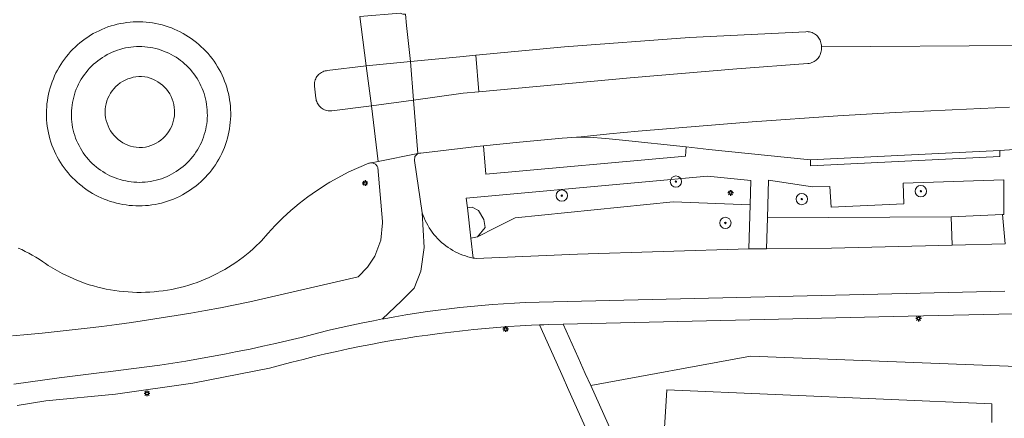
# Model space of a CAD drawing. Header units: metres. Extents: x 152610 to 160096, y 456114 to 462495.
# Tile 507 of 656: x 158073 to 158143, y 460450 to 460478. Entities that reach past the tile are written whole.
import ezdxf

# ---------------------------------------------------------------- set-up
doc = ezdxf.new("R2010")
doc.units = ezdxf.units.M
doc.header["$LTSCALE"] = 0.5
doc.layers.get('0').update_dxf_attribs({"linetype": 'CONTINUOUS'})
for name, color, linetype, lineweight in [('B-PV-GR-BEPLANTING_CULTUUR_BOSPLANTSOEN-GV', 251, 'CONTINUOUS', 18), ('B-PV-GR-BEPLANTING_CULTUUR_VASTE PLANTENVAK-GV', 251, 'CONTINUOUS', 18), ('B-PV-GR-BOOM-S', 251, 'CONTINUOUS', 25), ('B-PV-IE-MEUBILAIR-S', 251, 'CONTINUOUS', 25), ('B-PV-IE-TERREINAFSCHEIDING_KUNSTMATIG_MUUR-G', 251, 'IE-TERREINAFSCHEIDING_KUNSTMATIG-SO', 18), ('B-PV-OG-TERREIN_BEGROEID-GV', 251, 'CONTINUOUS', 18), ('B-PV-VH-GESLOTENVERHARDING_ASFALT-GV', 251, 'CONTINUOUS', 18), ('B-PV-VH-OPENVERHARDING_BETONSTRAATSTEEN-GV', 251, 'CONTINUOUS', 18), ('B-PV-VH-OPENVERHARDING_STRAATBAKSTEEN-GV', 251, 'CONTINUOUS', 18), ('B-PV-VH-OPENVERHARDING_TEGEL-GV', 251, 'CONTINUOUS', 18)]:
    doc.layers.add(name, color=color, linetype=linetype, lineweight=lineweight)
doc.styles.add('NLCS-ISO', font='NLCS-ISO.ttf')
doc.linetypes.add('IE-TERREINAFSCHEIDING_KUNSTMATIG-SO', pattern='A,4,[82,NLCS.SHX,S=0.75,R=90,X=0,Y=0],4,-2', length=10)

# ---------------------------------------------------------------- blocks, each defined once
blk = doc.blocks.new('SIE-MEUBILAIR_PAAL_LICHTMAST-SO')
for points in [[(-0.62, 0), (-1, 0)], [(-0.71, 0.71), (-0.44, 0.44)], [(0, 1), (0, 0.62)], [(0.44, 0.44), (0.71, 0.71)], [(1, 0), (0.62, 0)], [(-0.71, -0.71), (-0.44, -0.44)], [(0, -0.62), (0, -1)], [(0.44, -0.44), (0.71, -0.71)]]:
    blk.add_lwpolyline(points)
blk.add_circle((0, 0), 0.5)
blk = doc.blocks.new('SGR-BOOM_GBKN-SO')
at = {"linetype": 'ByBlock', "lineweight": 18}
h = blk.add_hatch(color=0, dxfattribs=at)
h.dxf.hatch_style = 1
edge = h.paths.add_edge_path()
edge.add_arc((0, 0), 0.25, 0, 360)
at = {"color": 0, "linetype": 'ByBlock', "lineweight": 18}
for radius in [2, 0.25]:
    blk.add_circle((0, 0), radius, dxfattribs=at)
at = {"color": 0, "linetype": 'ByBlock', "lineweight": 18, "style": 'NLCS-ISO'}
blk.add_attdef('SOORT', (2.5, 0), '', height=1.5, dxfattribs=at)

msp = doc.modelspace()

# ---------------------------------------------------------------- linework, layer by layer
at = {"layer": 'B-PV-GR-BEPLANTING_CULTUUR_BOSPLANTSOEN-GV', "flags": 128}
for points in [[(158115.06, 460445.74), (158112.032, 460452.485), (158111.716, 460453.188), (158111.223, 460454.287), (158110.054, 460456.891), (158109.499, 460456.865), (158108.686, 460456.82), (158107.874, 460456.768), (158107.062, 460456.707), (158106.251, 460456.639), (158105.44, 460456.562), (158104.63, 460456.477), (158103.821, 460456.385), (158103.013, 460456.284), (158102.206, 460456.176), (158101.4, 460456.06), (158100.595, 460455.936), (158099.792, 460455.804), (158098.99, 460455.663), (158098.189, 460455.516), (158097.39, 460455.36), (158096.592, 460455.196), (158095.796, 460455.025), (158095.002, 460454.846), (158094.209, 460454.659), (158093.419, 460454.464), (158092.63, 460454.261), (158091.843, 460454.051), (158091.059, 460453.833), (158085.662, 460452.775), (158080.216, 460452.007), (158075.33, 460451.543), (158074.323, 460451.382), (158073.317, 460451.216)], [(158238.511, 460447.744), (158220.356, 460450.989), (158124.905, 460454.688), (158113.655, 460452.624), (158117.54, 460443.98)], [(158118.49, 460444.08), (158118.92, 460450.76), (158119.02, 460452.317), (158141.884, 460451.32), (158141.884, 460450.025)]]:
    msp.add_lwpolyline(points, dxfattribs=at)
at = {"layer": 'B-PV-GR-BEPLANTING_CULTUUR_VASTE PLANTENVAK-GV', "flags": 128}
for points in [[(158082.088, 460476.482), (158081.892, 460476.485), (158081.697, 460476.481), (158081.501, 460476.468), (158081.307, 460476.448), (158081.114, 460476.419), (158080.921, 460476.383), (158080.731, 460476.339), (158080.542, 460476.287), (158080.356, 460476.227), (158080.172, 460476.16), (158079.992, 460476.086), (158079.814, 460476.004), (158079.64, 460475.915), (158079.47, 460475.818), (158079.304, 460475.715), (158079.142, 460475.606), (158078.985, 460475.489), (158078.832, 460475.367), (158078.685, 460475.238), (158078.543, 460475.103), (158078.407, 460474.963), (158078.277, 460474.817), (158078.152, 460474.666), (158078.034, 460474.51), (158077.923, 460474.35), (158077.818, 460474.185), (158077.72, 460474.015), (158077.629, 460473.842), (158077.545, 460473.666), (158077.469, 460473.486), (158077.4, 460473.303), (158077.338, 460473.117), (158077.284, 460472.929), (158077.238, 460472.739), (158077.2, 460472.547), (158077.169, 460472.354), (158077.146, 460472.16), (158077.132, 460471.965), (158077.125, 460471.77), (158077.127, 460471.574), (158077.136, 460471.379), (158077.153, 460471.184), (158077.179, 460470.99), (158077.212, 460470.797), (158077.253, 460470.606), (158077.302, 460470.417), (158077.358, 460470.23), (158077.422, 460470.045), (158077.494, 460469.863), (158077.573, 460469.684), (158077.659, 460469.509), (158077.753, 460469.337), (158077.853, 460469.169), (158077.96, 460469.005), (158078.074, 460468.846), (158078.194, 460468.692), (158078.32, 460468.543), (158078.453, 460468.399), (158078.591, 460468.26), (158078.734, 460468.128), (158078.883, 460468.001), (158079.005, 460467.905), (158079.163, 460467.789), (158079.325, 460467.68), (158079.492, 460467.578), (158079.662, 460467.483), (158079.837, 460467.394), (158080.015, 460467.313), (158080.196, 460467.239), (158080.38, 460467.173), (158080.566, 460467.114), (158080.755, 460467.063), (158080.946, 460467.02), (158081.138, 460466.984), (158081.331, 460466.957), (158081.526, 460466.937), (158081.721, 460466.926), (158081.916, 460466.922), (158082.112, 460466.926), (158082.307, 460466.939), (158082.501, 460466.959), (158082.695, 460466.987), (158082.887, 460467.023), (158083.078, 460467.067), (158083.266, 460467.119), (158083.453, 460467.178), (158083.636, 460467.245), (158083.817, 460467.32), (158083.995, 460467.401), (158084.169, 460467.49), (158084.339, 460467.586), (158084.505, 460467.689), (158084.667, 460467.799), (158084.825, 460467.915), (158084.977, 460468.037), (158085.124, 460468.166), (158085.266, 460468.3), (158085.402, 460468.44), (158085.533, 460468.586), (158085.657, 460468.737), (158085.775, 460468.893), (158085.887, 460469.053), (158085.992, 460469.218), (158086.09, 460469.387), (158086.181, 460469.56), (158086.265, 460469.737), (158086.342, 460469.917), (158086.411, 460470.1), (158086.473, 460470.285), (158086.527, 460470.473), (158086.573, 460470.663), (158086.612, 460470.855), (158086.643, 460471.048), (158086.665, 460471.242), (158086.68, 460471.437), (158086.687, 460471.632), (158086.686, 460471.828), (158086.677, 460472.023), (158086.659, 460472.218), (158086.634, 460472.412), (158086.601, 460472.605), (158086.56, 460472.796), (158086.512, 460472.985), (158086.455, 460473.172), (158086.391, 460473.357), (158086.32, 460473.539), (158086.241, 460473.718), (158086.155, 460473.894), (158086.062, 460474.065), (158085.961, 460474.233), (158085.854, 460474.397), (158085.741, 460474.556), (158085.621, 460474.71), (158085.495, 460474.86), (158085.362, 460475.004), (158085.224, 460475.142), (158085.081, 460475.275), (158084.932, 460475.402), (158084.805, 460475.505), (158084.647, 460475.62), (158084.485, 460475.729), (158084.318, 460475.831), (158084.147, 460475.927), (158083.973, 460476.015), (158083.795, 460476.096), (158083.613, 460476.169), (158083.429, 460476.236), (158083.243, 460476.294), (158083.054, 460476.345), (158082.863, 460476.388), (158082.671, 460476.423), (158082.477, 460476.451), (158082.283, 460476.47)], [(158081.862, 460474.374), (158082.053, 460474.377), (158082.283, 460474.358), (158082.479, 460474.318), (158082.672, 460474.261), (158082.859, 460474.19), (158083.04, 460474.104), (158083.214, 460474.004), (158083.378, 460473.89), (158083.534, 460473.764), (158083.679, 460473.625), (158083.812, 460473.476), (158083.933, 460473.316), (158084.041, 460473.147), (158084.135, 460472.97), (158084.214, 460472.786), (158084.279, 460472.597), (158084.328, 460472.402), (158084.362, 460472.205), (158084.38, 460472.005), (158084.382, 460471.805), (158084.368, 460471.605), (158084.338, 460471.407), (158084.292, 460471.212), (158084.231, 460471.021), (158084.155, 460470.836), (158084.064, 460470.657), (158083.959, 460470.486), (158083.841, 460470.324), (158083.711, 460470.172), (158083.569, 460470.031), (158083.416, 460469.902), (158083.253, 460469.785), (158083.081, 460469.681), (158082.902, 460469.592), (158082.716, 460469.517), (158082.525, 460469.458), (158082.329, 460469.413), (158082.131, 460469.385), (158082.082, 460469.38), (158081.882, 460469.382), (158081.682, 460469.399), (158081.485, 460469.432), (158081.291, 460469.481), (158081.102, 460469.545), (158080.918, 460469.624), (158080.742, 460469.718), (158080.573, 460469.825), (158080.413, 460469.945), (158080.264, 460470.078), (158080.126, 460470.223), (158079.999, 460470.378), (158079.886, 460470.542), (158079.786, 460470.715), (158079.7, 460470.896), (158079.629, 460471.083), (158079.573, 460471.275), (158079.532, 460471.47), (158079.508, 460471.669), (158079.499, 460471.869), (158079.506, 460472.068), (158079.529, 460472.267), (158079.568, 460472.463), (158079.623, 460472.655), (158079.692, 460472.843), (158079.777, 460473.024), (158079.876, 460473.198), (158079.988, 460473.363), (158080.113, 460473.519), (158080.25, 460473.665), (158080.398, 460473.799), (158080.557, 460473.92), (158080.725, 460474.029), (158080.901, 460474.124), (158081.084, 460474.204), (158081.273, 460474.27), (158081.466, 460474.32), (158081.663, 460474.355)], [(158082.283, 460474.358), (158082.053, 460474.377), (158081.862, 460474.374), (158081.663, 460474.355), (158081.466, 460474.32), (158081.273, 460474.27), (158081.084, 460474.204), (158080.901, 460474.124), (158080.725, 460474.029), (158080.557, 460473.92), (158080.398, 460473.799), (158080.25, 460473.665), (158080.113, 460473.519), (158079.988, 460473.363), (158079.876, 460473.198), (158079.777, 460473.024), (158079.692, 460472.843), (158079.623, 460472.655), (158079.568, 460472.463), (158079.529, 460472.267), (158079.506, 460472.068), (158079.499, 460471.869), (158079.508, 460471.669), (158079.532, 460471.47), (158079.573, 460471.275), (158079.629, 460471.083), (158079.7, 460470.896), (158079.786, 460470.715), (158079.886, 460470.542), (158079.999, 460470.378), (158080.126, 460470.223), (158080.264, 460470.078), (158080.413, 460469.945), (158080.573, 460469.825), (158080.742, 460469.718), (158080.918, 460469.624), (158081.102, 460469.545), (158081.291, 460469.481), (158081.485, 460469.432), (158081.682, 460469.399), (158081.882, 460469.382), (158082.082, 460469.38), (158082.131, 460469.385), (158082.329, 460469.413), (158082.525, 460469.458), (158082.716, 460469.517), (158082.902, 460469.592), (158083.081, 460469.681), (158083.253, 460469.785), (158083.416, 460469.902), (158083.569, 460470.031), (158083.711, 460470.172), (158083.841, 460470.324), (158083.959, 460470.486), (158084.064, 460470.657), (158084.155, 460470.836), (158084.231, 460471.021), (158084.292, 460471.212), (158084.338, 460471.407), (158084.368, 460471.605), (158084.382, 460471.805), (158084.38, 460472.005), (158084.362, 460472.205), (158084.328, 460472.402), (158084.279, 460472.597), (158084.214, 460472.786), (158084.135, 460472.97), (158084.041, 460473.147), (158083.933, 460473.316), (158083.812, 460473.476), (158083.679, 460473.625), (158083.534, 460473.764), (158083.378, 460473.89), (158083.214, 460474.004), (158083.04, 460474.104), (158082.859, 460474.19), (158082.672, 460474.261), (158082.479, 460474.318)]]:
    msp.add_lwpolyline(points, close=True, dxfattribs=at)
at = {"layer": 'B-PV-IE-TERREINAFSCHEIDING_KUNSTMATIG_MUUR-G', "flags": 128}
msp.add_lwpolyline([(158082.082, 460469.38), (158081.882, 460469.382), (158081.682, 460469.399), (158081.485, 460469.432), (158081.291, 460469.481), (158081.102, 460469.545), (158080.918, 460469.624), (158080.742, 460469.718), (158080.573, 460469.825), (158080.413, 460469.945), (158080.264, 460470.078), (158080.126, 460470.223), (158079.999, 460470.378), (158079.886, 460470.542), (158079.786, 460470.715), (158079.7, 460470.896), (158079.629, 460471.083), (158079.573, 460471.275), (158079.532, 460471.47), (158079.508, 460471.669), (158079.499, 460471.869), (158079.506, 460472.068), (158079.529, 460472.267), (158079.568, 460472.463), (158079.623, 460472.655), (158079.692, 460472.843), (158079.777, 460473.024), (158079.876, 460473.198), (158079.988, 460473.363), (158080.113, 460473.519), (158080.25, 460473.665), (158080.399, 460473.799), (158080.557, 460473.92), (158080.725, 460474.029), (158080.901, 460474.124), (158081.084, 460474.204), (158081.273, 460474.27), (158081.466, 460474.32), (158081.663, 460474.355), (158081.862, 460474.374), (158082.053, 460474.377), (158082.283, 460474.358), (158082.479, 460474.318), (158082.672, 460474.261), (158082.859, 460474.19), (158083.04, 460474.104), (158083.214, 460474.004), (158083.378, 460473.89), (158083.534, 460473.764), (158083.679, 460473.625), (158083.812, 460473.476), (158083.933, 460473.316), (158084.041, 460473.147), (158084.135, 460472.97), (158084.214, 460472.786), (158084.279, 460472.596), (158084.328, 460472.402), (158084.362, 460472.205), (158084.38, 460472.005), (158084.382, 460471.805), (158084.368, 460471.605), (158084.338, 460471.407), (158084.292, 460471.212), (158084.231, 460471.021), (158084.155, 460470.836), (158084.064, 460470.657), (158083.959, 460470.486), (158083.841, 460470.324), (158083.711, 460470.172), (158083.568, 460470.031), (158083.415, 460469.902), (158083.253, 460469.785), (158083.081, 460469.681), (158082.902, 460469.592), (158082.716, 460469.517), (158082.524, 460469.458), (158082.329, 460469.413), (158082.131, 460469.385)], close=True, dxfattribs=at)
at = {"layer": 'B-PV-OG-TERREIN_BEGROEID-GV', "flags": 128}
for points in [[(158112.334, 460470.076), (158111.997, 460470.048), (158111.659, 460470.027), (158108.653, 460469.756), (158106.107, 460469.496), (158106.286, 460467.509), (158120.317, 460468.77), (158120.37, 460469.42), (158115.9, 460469.89), (158114.71, 460470.009), (158113.523, 460470.094)], [(158124.923, 460467.058), (158121.873, 460467.349), (158117.245, 460466.934), (158104.907, 460465.801), (158104.985, 460465.134), (158105.319, 460465.188), (158105.77, 460464.936), (158106.135, 460464.318), (158106.223, 460463.757), (158105.699, 460463.098), (158106.981, 460463.737), (158108.353, 460464.42), (158119.465, 460465.546), (158124.874, 460465.344)], [(158142.725, 460464.658), (158142.717, 460467.113), (158135.636, 460466.859), (158135.69, 460465.405), (158130.582, 460465.174), (158130.491, 460466.639), (158129.268, 460466.611), (158126.159, 460467.083), (158126.088, 460464.435), (158139.017, 460464.507), (158142.619, 460464.654)], [(158124.874, 460465.344), (158119.465, 460465.546), (158108.353, 460464.42), (158106.981, 460463.737), (158105.699, 460463.098), (158105.234, 460463), (158105.398, 460461.596), (158105.499, 460461.578), (158105.6, 460461.562), (158112.724, 460461.861), (158124.787, 460462.252)], [(158105.77, 460464.936), (158105.319, 460465.188), (158104.985, 460465.134), (158105.234, 460463), (158105.699, 460463.098), (158106.223, 460463.757), (158106.135, 460464.318)], [(158142.825, 460462.59), (158142.619, 460464.654), (158139.017, 460464.507), (158139.091, 460462.499)], [(158139.091, 460462.499), (158139.017, 460464.507), (158126.088, 460464.435), (158126.03, 460462.25), (158130.587, 460462.293)]]:
    msp.add_lwpolyline(points, close=True, dxfattribs=at)
for points in [[(158072.977, 460456.126), (158074.028, 460456.215), (158075.078, 460456.312), (158076.128, 460456.417), (158077.177, 460456.53), (158078.225, 460456.652), (158079.272, 460456.781), (158080.317, 460456.918), (158081.362, 460457.063), (158082.406, 460457.215), (158083.449, 460457.376), (158084.49, 460457.545), (158085.53, 460457.721), (158086.569, 460457.906), (158087.606, 460458.098), (158088.642, 460458.298), (158089.676, 460458.506), (158097.299, 460460.278), (158097.961, 460460.943), (158098.478, 460461.725), (158098.9, 460462.864), (158099.017, 460464.073), (158099.009, 460464.169), (158098.672, 460467.96), (158098.657, 460468.005), (158098.63, 460468.06), (158098.597, 460468.112), (158098.557, 460468.158), (158098.511, 460468.199), (158098.46, 460468.234), (158098.406, 460468.262), (158098.348, 460468.282), (158098.288, 460468.295), (158098.227, 460468.3), (158098.213, 460468.3), (158098.166, 460468.297), (158098.105, 460468.286), (158098.047, 460468.267), (158096.647, 460467.657), (158095.303, 460466.932), (158095.01, 460466.754), (158094.688, 460466.549), (158094.37, 460466.337), (158094.057, 460466.119), (158093.748, 460465.894), (158093.444, 460465.663), (158093.145, 460465.426), (158092.851, 460465.182), (158092.562, 460464.933), (158092.279, 460464.677), (158092.001, 460464.415), (158091.728, 460464.148), (158091.461, 460463.875), (158091.2, 460463.596), (158090.945, 460463.312), (158090.492, 460462.815), (158090.012, 460462.344), (158089.906, 460462.247), (158089.675, 460462.043), (158089.438, 460461.845), (158089.196, 460461.654), (158088.949, 460461.469), (158088.698, 460461.29), (158088.442, 460461.118), (158088.181, 460460.952), (158087.917, 460460.793), (158087.648, 460460.642), (158087.376, 460460.497), (158087.099, 460460.359), (158086.82, 460460.229), (158086.537, 460460.106), (158086.251, 460459.99), (158085.962, 460459.881), (158085.67, 460459.78), (158085.376, 460459.687), (158085.08, 460459.602), (158084.781, 460459.524), (158084.481, 460459.454), (158084.179, 460459.391), (158083.875, 460459.337), (158083.57, 460459.291), (158083.264, 460459.252), (158082.957, 460459.221), (158082.649, 460459.198), (158082.341, 460459.184), (158082.032, 460459.177), (158081.724, 460459.178), (158081.415, 460459.188), (158081.107, 460459.205), (158080.8, 460459.23), (158080.493, 460459.263), (158080.187, 460459.304), (158079.883, 460459.354), (158079.579, 460459.411), (158079.278, 460459.475), (158078.978, 460459.548), (158078.68, 460459.628), (158078.384, 460459.716), (158078.091, 460459.812), (158077.8, 460459.915), (158077.512, 460460.026), (158076.471, 460460.502), (158075.481, 460461.075), (158075.31, 460461.203), (158075.082, 460461.363), (158074.85, 460461.517), (158074.614, 460461.665), (158074.374, 460461.805), (158074.129, 460461.939), (158073.881, 460462.065), (158073.629, 460462.185), (158073.374, 460462.297)], [(158147.685, 460457.763), (158134.936, 460457.484), (158111.715, 460456.94), (158112.769, 460454.594), (158113.278, 460453.463), (158113.655, 460452.624), (158124.905, 460454.688), (158220.356, 460450.989)]]:
    msp.add_lwpolyline(points, dxfattribs=at)
at = {"layer": 'B-PV-VH-GESLOTENVERHARDING_ASFALT-GV', "flags": 128}
for points in [[(158073.374, 460462.297), (158073.629, 460462.185), (158073.881, 460462.065), (158074.129, 460461.939), (158074.374, 460461.805), (158074.614, 460461.665), (158074.85, 460461.517), (158075.082, 460461.363), (158075.31, 460461.203), (158075.481, 460461.075), (158076.471, 460460.502), (158077.512, 460460.026), (158077.8, 460459.915), (158078.091, 460459.812), (158078.384, 460459.716), (158078.68, 460459.628), (158078.978, 460459.548), (158079.278, 460459.475), (158079.579, 460459.411), (158079.883, 460459.354), (158080.187, 460459.304), (158080.493, 460459.263), (158080.8, 460459.23), (158081.107, 460459.205), (158081.415, 460459.188), (158081.724, 460459.178), (158082.032, 460459.177), (158082.341, 460459.184), (158082.649, 460459.198), (158082.957, 460459.221), (158083.264, 460459.252), (158083.57, 460459.291), (158083.875, 460459.337), (158084.179, 460459.391), (158084.481, 460459.454), (158084.781, 460459.524), (158085.08, 460459.602), (158085.376, 460459.687), (158085.67, 460459.78), (158085.962, 460459.881), (158086.251, 460459.99), (158086.537, 460460.106), (158086.82, 460460.229), (158087.099, 460460.359), (158087.376, 460460.497), (158087.648, 460460.642), (158087.917, 460460.793), (158088.181, 460460.952), (158088.442, 460461.118), (158088.698, 460461.29), (158088.949, 460461.469), (158089.196, 460461.654), (158089.438, 460461.845), (158089.675, 460462.043), (158089.906, 460462.247), (158090.012, 460462.344), (158090.492, 460462.815), (158090.945, 460463.312), (158091.2, 460463.596), (158091.461, 460463.875), (158091.728, 460464.148), (158092.001, 460464.415), (158092.279, 460464.677), (158092.562, 460464.933), (158092.851, 460465.182), (158093.145, 460465.426), (158093.444, 460465.663), (158093.748, 460465.894), (158094.057, 460466.119), (158094.37, 460466.337), (158094.688, 460466.549), (158095.01, 460466.754), (158095.303, 460466.932), (158096.647, 460467.657), (158098.047, 460468.267), (158098.105, 460468.286), (158098.166, 460468.297), (158098.213, 460468.3), (158098.694, 460468.395), (158098.227, 460472.321), (158095.45, 460471.959), (158095.36, 460471.952), (158095.27, 460471.954), (158095.181, 460471.963), (158095.093, 460471.98), (158095.006, 460472.006), (158094.922, 460472.038), (158094.842, 460472.078), (158094.765, 460472.125), (158094.693, 460472.179), (158094.625, 460472.238), (158094.564, 460472.304), (158094.508, 460472.375), (158094.459, 460472.45), (158094.417, 460472.529), (158094.382, 460472.612), (158094.354, 460472.698), (158094.334, 460472.786), (158094.325, 460472.85), (158094.225, 460473.699), (158094.219, 460473.788), (158094.222, 460473.877), (158094.232, 460473.965), (158094.25, 460474.052), (158094.276, 460474.137), (158094.309, 460474.219), (158094.35, 460474.298), (158094.398, 460474.374), (158094.452, 460474.444), (158094.512, 460474.509), (158094.578, 460474.569), (158094.649, 460474.622), (158094.725, 460474.669), (158094.804, 460474.709), (158094.887, 460474.742), (158094.972, 460474.767), (158095.059, 460474.784), (158095.114, 460474.791), (158097.861, 460475.13), (158097.503, 460477.88), (158097.411, 460478.589)], [(158100.621, 460478.766), (158100.709, 460477.958), (158100.983, 460475.429), (158104.441, 460475.76), (158105.571, 460475.868), (158111.822, 460476.467), (158120.6, 460477.13), (158128.794, 460477.531), (158128.878, 460477.534), (158128.967, 460477.529), (158129.057, 460477.517), (158129.144, 460477.496), (158129.23, 460477.468), (158129.313, 460477.432), (158129.392, 460477.389), (158129.467, 460477.34), (158129.537, 460477.284), (158129.602, 460477.222), (158129.662, 460477.154), (158129.715, 460477.081), (158129.762, 460477.004), (158129.801, 460476.923), (158129.833, 460476.839), (158129.858, 460476.752), (158129.874, 460476.664), (158129.883, 460476.574), (158129.884, 460476.484), (158129.887, 460476.461), (158143.743, 460476.558)], [(158143.743, 460476.558), (158129.887, 460476.461), (158129.889, 460476.438), (158129.894, 460476.346), (158129.89, 460476.254), (158129.878, 460476.163), (158129.858, 460476.073), (158129.831, 460475.985), (158129.796, 460475.9), (158129.754, 460475.818), (158129.705, 460475.74), (158129.649, 460475.667), (158129.588, 460475.599), (158129.52, 460475.536), (158129.448, 460475.48), (158129.37, 460475.43), (158129.289, 460475.387), (158129.204, 460475.352), (158129.117, 460475.323), (158129.027, 460475.303), (158128.936, 460475.29), (158123.941, 460474.926), (158116.438, 460474.287), (158105.797, 460473.295), (158104.694, 460473.192), (158101.184, 460472.719), (158101.504, 460468.962), (158101.601, 460468.981), (158101.701, 460468.989), (158104.475, 460469.312), (158105.65, 460469.449), (158106.107, 460469.496), (158108.653, 460469.756), (158111.659, 460470.027), (158111.997, 460470.048), (158112.334, 460470.076), (158112.977, 460470.14), (158114.983, 460470.334), (158116.988, 460470.52), (158118.995, 460470.698), (158121.002, 460470.868), (158123.01, 460471.03), (158125.018, 460471.185), (158127.027, 460471.331), (158129.037, 460471.469), (158131.047, 460471.6), (158133.058, 460471.722), (158135.069, 460471.836), (158137.081, 460471.942), (158139.093, 460472.041), (158141.105, 460472.131), (158143.118, 460472.213)], [(158073.069, 460452.721), (158076.257, 460453.173), (158079.454, 460453.562), (158079.699, 460453.589), (158080.613, 460453.695), (158081.526, 460453.809), (158082.438, 460453.931), (158083.349, 460454.06), (158084.259, 460454.198), (158085.167, 460454.343), (158086.075, 460454.497), (158086.981, 460454.658), (158087.885, 460454.827), (158088.788, 460455.004), (158089.689, 460455.189), (158090.589, 460455.382), (158091.487, 460455.582), (158092.383, 460455.791), (158093.278, 460456.006), (158094.17, 460456.23), (158095.061, 460456.462), (158095.363, 460456.534), (158096.112, 460456.709), (158096.863, 460456.875), (158097.616, 460457.034), (158098.371, 460457.184), (158099.021, 460457.308), (158100.331, 460458.55), (158101.248, 460459.467), (158101.706, 460460.671), (158101.936, 460462.333), (158101.807, 460464.786), (158101.255, 460468.456), (158101.293, 460468.747), (158101.505, 460468.95), (158101.601, 460468.981), (158101.504, 460468.962), (158098.694, 460468.395), (158098.213, 460468.3), (158098.227, 460468.3), (158098.288, 460468.295), (158098.348, 460468.282), (158098.406, 460468.262), (158098.46, 460468.234), (158098.511, 460468.199), (158098.557, 460468.158), (158098.597, 460468.112), (158098.63, 460468.06), (158098.657, 460468.005), (158098.672, 460467.96), (158099.009, 460464.169), (158099.017, 460464.073), (158098.9, 460462.864), (158098.478, 460461.725), (158097.961, 460460.943), (158097.299, 460460.278), (158089.676, 460458.506), (158088.642, 460458.298), (158087.606, 460458.098), (158086.569, 460457.906), (158085.53, 460457.721), (158084.49, 460457.545), (158083.449, 460457.376), (158082.406, 460457.215), (158081.362, 460457.063), (158080.317, 460456.918), (158079.272, 460456.781), (158078.225, 460456.652), (158077.177, 460456.53), (158076.128, 460456.417), (158075.078, 460456.312), (158074.028, 460456.215), (158072.977, 460456.126)], [(158142.825, 460462.59), (158139.091, 460462.499), (158130.587, 460462.293), (158126.03, 460462.25), (158124.787, 460462.252), (158112.724, 460461.861), (158105.6, 460461.562), (158105.499, 460461.578), (158105.398, 460461.596), (158105.212, 460461.636), (158105.024, 460461.684), (158104.838, 460461.74), (158104.655, 460461.804), (158104.474, 460461.875), (158104.297, 460461.954), (158104.123, 460462.039), (158103.953, 460462.132), (158103.786, 460462.232), (158103.624, 460462.339), (158103.466, 460462.452), (158103.314, 460462.571), (158103.166, 460462.697), (158103.024, 460462.829), (158102.887, 460462.966), (158102.756, 460463.109), (158102.631, 460463.258), (158102.512, 460463.411), (158102.399, 460463.569), (158102.294, 460463.732), (158102.195, 460463.899), (158102.103, 460464.069), (158102.018, 460464.244), (158101.94, 460464.422), (158101.87, 460464.602), (158101.807, 460464.786), (158101.936, 460462.333), (158101.706, 460460.671), (158101.248, 460459.467), (158100.331, 460458.55), (158099.021, 460457.308), (158099.127, 460457.327), (158099.884, 460457.462), (158100.643, 460457.589), (158101.403, 460457.709), (158102.165, 460457.82), (158102.927, 460457.923), (158103.691, 460458.019), (158104.455, 460458.106), (158105.22, 460458.186), (158105.986, 460458.257), (158106.753, 460458.321), (158107.521, 460458.377), (158108.289, 460458.424), (158109.057, 460458.464), (158142.781, 460459.261)]]:
    msp.add_lwpolyline(points, dxfattribs=at)
for points in [[(158100.312, 460478.808), (158100.256, 460478.839), (158097.411, 460478.589), (158097.503, 460477.88), (158097.861, 460475.13), (158100.983, 460475.429), (158100.709, 460477.958), (158100.621, 460478.766), (158100.558, 460478.758), (158100.495, 460478.759), (158100.432, 460478.767), (158100.37, 460478.784)], [(158081.705, 460478.223), (158081.932, 460478.224), (158082.159, 460478.216), (158082.386, 460478.201), (158082.613, 460478.178), (158082.838, 460478.146), (158083.062, 460478.107), (158083.284, 460478.06), (158083.505, 460478.005), (158083.724, 460477.942), (158083.94, 460477.872), (158084.154, 460477.794), (158084.365, 460477.709), (158084.572, 460477.617), (158084.777, 460477.517), (158084.977, 460477.41), (158085.174, 460477.295), (158085.367, 460477.175), (158085.555, 460477.047), (158085.739, 460476.913), (158085.919, 460476.773), (158086.093, 460476.628), (158086.263, 460476.476), (158086.427, 460476.318), (158086.585, 460476.155), (158086.738, 460475.986), (158086.884, 460475.812), (158087.024, 460475.633), (158087.158, 460475.449), (158087.285, 460475.261), (158087.406, 460475.068), (158087.52, 460474.871), (158087.626, 460474.67), (158087.726, 460474.466), (158087.819, 460474.258), (158087.903, 460474.047), (158087.981, 460473.833), (158088.051, 460473.617), (158088.113, 460473.398), (158088.168, 460473.177), (158088.215, 460472.954), (158088.254, 460472.73), (158088.285, 460472.505), (158088.308, 460472.279), (158088.323, 460472.052), (158088.33, 460471.824), (158088.329, 460471.597), (158088.32, 460471.37), (158088.303, 460471.143), (158088.278, 460470.917), (158088.246, 460470.692), (158088.205, 460470.468), (158088.157, 460470.245), (158088.1, 460470.025), (158088.036, 460469.807), (158087.965, 460469.591), (158087.885, 460469.378), (158087.799, 460469.167), (158087.705, 460468.96), (158087.604, 460468.756), (158087.495, 460468.556), (158087.38, 460468.36), (158087.258, 460468.168), (158087.129, 460467.981), (158086.994, 460467.798), (158086.852, 460467.62), (158086.705, 460467.447), (158086.551, 460467.28), (158086.391, 460467.117), (158086.226, 460466.961), (158086.055, 460466.811), (158085.88, 460466.666), (158085.699, 460466.528), (158085.513, 460466.396), (158085.323, 460466.271), (158085.129, 460466.153), (158084.931, 460466.042), (158084.729, 460465.937), (158084.523, 460465.84), (158084.314, 460465.75), (158084.102, 460465.668), (158083.887, 460465.593), (158083.67, 460465.525), (158083.451, 460465.466), (158083.229, 460465.414), (158083.006, 460465.37), (158082.782, 460465.333), (158082.556, 460465.305), (158082.329, 460465.285), (158082.102, 460465.272), (158081.875, 460465.268), (158081.647, 460465.271), (158081.42, 460465.283), (158081.194, 460465.302), (158080.968, 460465.33), (158080.743, 460465.365), (158080.52, 460465.409), (158080.298, 460465.46), (158080.078, 460465.519), (158079.861, 460465.585), (158079.646, 460465.659), (158079.434, 460465.741), (158079.224, 460465.83), (158079.018, 460465.927), (158078.816, 460466.03), (158078.617, 460466.141), (158078.422, 460466.259), (158078.232, 460466.383), (158078.046, 460466.514), (158077.931, 460466.6), (158077.871, 460466.646), (158077.694, 460466.788), (158077.522, 460466.937), (158077.355, 460467.092), (158077.194, 460467.252), (158077.038, 460467.418), (158076.889, 460467.589), (158076.745, 460467.766), (158076.608, 460467.947), (158076.477, 460468.133), (158076.353, 460468.324), (158076.236, 460468.519), (158076.125, 460468.718), (158076.022, 460468.92), (158075.926, 460469.126), (158075.837, 460469.336), (158075.756, 460469.548), (158075.682, 460469.763), (158075.615, 460469.981), (158075.557, 460470.201), (158075.506, 460470.422), (158075.463, 460470.646), (158075.428, 460470.871), (158075.401, 460471.096), (158075.381, 460471.323), (158075.37, 460471.55), (158075.367, 460471.778), (158075.372, 460472.005), (158075.384, 460472.232), (158075.405, 460472.459), (158075.434, 460472.684), (158075.47, 460472.909), (158075.515, 460473.132), (158075.567, 460473.353), (158075.627, 460473.573), (158075.695, 460473.79), (158075.77, 460474.005), (158075.853, 460474.216), (158075.943, 460474.425), (158076.04, 460474.631), (158076.145, 460474.833), (158076.257, 460475.031), (158076.375, 460475.225), (158076.501, 460475.415), (158076.632, 460475.6), (158076.771, 460475.781), (158076.915, 460475.956), (158077.066, 460476.126), (158077.223, 460476.291), (158077.385, 460476.451), (158077.553, 460476.604), (158077.726, 460476.752), (158077.904, 460476.893), (158078.087, 460477.028), (158078.275, 460477.157), (158078.467, 460477.279), (158078.663, 460477.394), (158078.863, 460477.502), (158079.067, 460477.603), (158079.274, 460477.696), (158079.485, 460477.783), (158079.698, 460477.862), (158079.914, 460477.933), (158080.133, 460477.997), (158080.353, 460478.053), (158080.575, 460478.101), (158080.799, 460478.141), (158081.024, 460478.174), (158081.25, 460478.198), (158081.477, 460478.215)], [(158101.184, 460472.719), (158100.983, 460475.429), (158097.861, 460475.13), (158098.227, 460472.321)], [(158101.504, 460468.962), (158101.184, 460472.719), (158098.227, 460472.321), (158098.694, 460468.395)]]:
    msp.add_lwpolyline(points, close=True, dxfattribs=at)
at = {"layer": 'B-PV-VH-OPENVERHARDING_BETONSTRAATSTEEN-GV', "flags": 128}
for points in [[(158082.159, 460478.216), (158081.932, 460478.224), (158081.705, 460478.223), (158081.477, 460478.215), (158081.25, 460478.198), (158081.024, 460478.174), (158080.799, 460478.141), (158080.575, 460478.101), (158080.353, 460478.053), (158080.133, 460477.997), (158079.914, 460477.933), (158079.698, 460477.862), (158079.485, 460477.783), (158079.274, 460477.696), (158079.067, 460477.603), (158078.863, 460477.502), (158078.663, 460477.394), (158078.467, 460477.279), (158078.275, 460477.157), (158078.087, 460477.028), (158077.904, 460476.893), (158077.726, 460476.752), (158077.553, 460476.604), (158077.385, 460476.451), (158077.223, 460476.291), (158077.066, 460476.126), (158076.915, 460475.956), (158076.771, 460475.781), (158076.632, 460475.6), (158076.501, 460475.415), (158076.375, 460475.225), (158076.257, 460475.031), (158076.145, 460474.833), (158076.04, 460474.631), (158075.943, 460474.425), (158075.853, 460474.216), (158075.77, 460474.005), (158075.695, 460473.79), (158075.627, 460473.573), (158075.567, 460473.353), (158075.515, 460473.132), (158075.47, 460472.909), (158075.434, 460472.684), (158075.405, 460472.459), (158075.384, 460472.232), (158075.372, 460472.005), (158075.367, 460471.778), (158075.37, 460471.55), (158075.381, 460471.323), (158075.401, 460471.096), (158075.428, 460470.871), (158075.463, 460470.646), (158075.506, 460470.422), (158075.557, 460470.201), (158075.615, 460469.981), (158075.682, 460469.763), (158075.756, 460469.548), (158075.837, 460469.336), (158075.926, 460469.126), (158076.022, 460468.92), (158076.125, 460468.718), (158076.236, 460468.519), (158076.353, 460468.324), (158076.477, 460468.133), (158076.608, 460467.947), (158076.745, 460467.766), (158076.889, 460467.589), (158077.038, 460467.418), (158077.194, 460467.252), (158077.355, 460467.092), (158077.522, 460466.937), (158077.694, 460466.788), (158077.871, 460466.646), (158077.931, 460466.6), (158078.046, 460466.514), (158078.232, 460466.383), (158078.422, 460466.259), (158078.617, 460466.141), (158078.816, 460466.03), (158079.018, 460465.927), (158079.224, 460465.83), (158079.434, 460465.741), (158079.646, 460465.659), (158079.861, 460465.585), (158080.078, 460465.519), (158080.298, 460465.46), (158080.52, 460465.409), (158080.743, 460465.365), (158080.968, 460465.33), (158081.194, 460465.302), (158081.42, 460465.283), (158081.647, 460465.271), (158081.875, 460465.268), (158082.102, 460465.272), (158082.329, 460465.285), (158082.556, 460465.305), (158082.782, 460465.333), (158083.006, 460465.37), (158083.229, 460465.414), (158083.451, 460465.466), (158083.67, 460465.525), (158083.887, 460465.593), (158084.102, 460465.668), (158084.314, 460465.75), (158084.523, 460465.84), (158084.729, 460465.937), (158084.931, 460466.042), (158085.129, 460466.153), (158085.323, 460466.271), (158085.513, 460466.396), (158085.699, 460466.528), (158085.88, 460466.666), (158086.055, 460466.811), (158086.226, 460466.961), (158086.391, 460467.117), (158086.551, 460467.28), (158086.705, 460467.447), (158086.852, 460467.62), (158086.994, 460467.798), (158087.129, 460467.981), (158087.258, 460468.168), (158087.38, 460468.36), (158087.495, 460468.556), (158087.604, 460468.756), (158087.705, 460468.96), (158087.799, 460469.167), (158087.885, 460469.378), (158087.965, 460469.591), (158088.036, 460469.807), (158088.1, 460470.025), (158088.157, 460470.245), (158088.205, 460470.468), (158088.246, 460470.692), (158088.278, 460470.917), (158088.303, 460471.143), (158088.32, 460471.37), (158088.329, 460471.597), (158088.33, 460471.824), (158088.323, 460472.052), (158088.308, 460472.279), (158088.285, 460472.505), (158088.254, 460472.73), (158088.215, 460472.954), (158088.168, 460473.177), (158088.113, 460473.398), (158088.051, 460473.617), (158087.981, 460473.833), (158087.903, 460474.047), (158087.819, 460474.258), (158087.726, 460474.466), (158087.626, 460474.67), (158087.52, 460474.871), (158087.406, 460475.068), (158087.285, 460475.261), (158087.158, 460475.449), (158087.024, 460475.633), (158086.884, 460475.812), (158086.738, 460475.986), (158086.585, 460476.155), (158086.427, 460476.318), (158086.263, 460476.476), (158086.093, 460476.628), (158085.919, 460476.773), (158085.739, 460476.913), (158085.555, 460477.047), (158085.367, 460477.175), (158085.174, 460477.295), (158084.977, 460477.41), (158084.777, 460477.517), (158084.572, 460477.617), (158084.365, 460477.709), (158084.154, 460477.794), (158083.94, 460477.872), (158083.724, 460477.942), (158083.505, 460478.005), (158083.284, 460478.06), (158083.062, 460478.107), (158082.838, 460478.146), (158082.613, 460478.178), (158082.386, 460478.201)], [(158081.697, 460476.481), (158081.892, 460476.485), (158082.088, 460476.482), (158082.283, 460476.47), (158082.477, 460476.451), (158082.671, 460476.423), (158082.863, 460476.388), (158083.054, 460476.345), (158083.243, 460476.294), (158083.429, 460476.236), (158083.613, 460476.169), (158083.795, 460476.096), (158083.973, 460476.015), (158084.147, 460475.927), (158084.318, 460475.831), (158084.485, 460475.729), (158084.647, 460475.62), (158084.805, 460475.505), (158084.932, 460475.402), (158085.081, 460475.275), (158085.224, 460475.142), (158085.362, 460475.004), (158085.495, 460474.86), (158085.621, 460474.71), (158085.741, 460474.556), (158085.854, 460474.397), (158085.961, 460474.233), (158086.062, 460474.065), (158086.155, 460473.894), (158086.241, 460473.718), (158086.32, 460473.539), (158086.391, 460473.357), (158086.455, 460473.172), (158086.512, 460472.985), (158086.56, 460472.796), (158086.601, 460472.605), (158086.634, 460472.412), (158086.659, 460472.218), (158086.677, 460472.023), (158086.686, 460471.828), (158086.687, 460471.632), (158086.68, 460471.437), (158086.665, 460471.242), (158086.643, 460471.048), (158086.612, 460470.855), (158086.573, 460470.663), (158086.527, 460470.473), (158086.473, 460470.285), (158086.411, 460470.1), (158086.342, 460469.917), (158086.265, 460469.737), (158086.181, 460469.56), (158086.09, 460469.387), (158085.992, 460469.218), (158085.887, 460469.053), (158085.775, 460468.893), (158085.657, 460468.737), (158085.533, 460468.586), (158085.402, 460468.44), (158085.266, 460468.3), (158085.124, 460468.166), (158084.977, 460468.037), (158084.825, 460467.915), (158084.667, 460467.799), (158084.505, 460467.689), (158084.339, 460467.586), (158084.169, 460467.49), (158083.995, 460467.401), (158083.817, 460467.32), (158083.636, 460467.245), (158083.453, 460467.178), (158083.266, 460467.119), (158083.078, 460467.067), (158082.887, 460467.023), (158082.695, 460466.987), (158082.501, 460466.959), (158082.307, 460466.939), (158082.112, 460466.926), (158081.916, 460466.922), (158081.721, 460466.926), (158081.526, 460466.937), (158081.331, 460466.957), (158081.138, 460466.984), (158080.946, 460467.02), (158080.755, 460467.063), (158080.566, 460467.114), (158080.38, 460467.173), (158080.196, 460467.239), (158080.015, 460467.313), (158079.837, 460467.394), (158079.662, 460467.483), (158079.492, 460467.578), (158079.325, 460467.68), (158079.163, 460467.789), (158079.005, 460467.905), (158078.883, 460468.001), (158078.734, 460468.128), (158078.591, 460468.26), (158078.453, 460468.399), (158078.32, 460468.543), (158078.194, 460468.692), (158078.074, 460468.846), (158077.96, 460469.005), (158077.853, 460469.169), (158077.753, 460469.337), (158077.659, 460469.509), (158077.573, 460469.684), (158077.494, 460469.863), (158077.422, 460470.045), (158077.358, 460470.23), (158077.302, 460470.417), (158077.253, 460470.606), (158077.212, 460470.797), (158077.179, 460470.99), (158077.153, 460471.184), (158077.136, 460471.379), (158077.127, 460471.574), (158077.125, 460471.77), (158077.132, 460471.965), (158077.146, 460472.16), (158077.169, 460472.354), (158077.2, 460472.547), (158077.238, 460472.739), (158077.284, 460472.929), (158077.338, 460473.117), (158077.4, 460473.303), (158077.469, 460473.486), (158077.545, 460473.666), (158077.629, 460473.842), (158077.72, 460474.015), (158077.818, 460474.185), (158077.923, 460474.35), (158078.034, 460474.51), (158078.152, 460474.666), (158078.277, 460474.817), (158078.407, 460474.963), (158078.543, 460475.103), (158078.685, 460475.238), (158078.832, 460475.367), (158078.985, 460475.489), (158079.142, 460475.606), (158079.304, 460475.715), (158079.47, 460475.818), (158079.64, 460475.915), (158079.814, 460476.004), (158079.992, 460476.086), (158080.172, 460476.16), (158080.356, 460476.227), (158080.542, 460476.287), (158080.731, 460476.339), (158080.921, 460476.383), (158081.114, 460476.419), (158081.307, 460476.448), (158081.501, 460476.468)], [(158098.227, 460472.321), (158097.861, 460475.13), (158095.114, 460474.791), (158095.059, 460474.784), (158094.972, 460474.767), (158094.887, 460474.742), (158094.804, 460474.709), (158094.725, 460474.669), (158094.649, 460474.622), (158094.578, 460474.569), (158094.512, 460474.509), (158094.452, 460474.444), (158094.398, 460474.374), (158094.35, 460474.298), (158094.309, 460474.219), (158094.276, 460474.137), (158094.25, 460474.052), (158094.232, 460473.965), (158094.222, 460473.877), (158094.219, 460473.788), (158094.225, 460473.699), (158094.325, 460472.85), (158094.334, 460472.786), (158094.354, 460472.698), (158094.382, 460472.612), (158094.417, 460472.529), (158094.459, 460472.45), (158094.508, 460472.375), (158094.564, 460472.304), (158094.625, 460472.238), (158094.693, 460472.179), (158094.765, 460472.125), (158094.842, 460472.078), (158094.922, 460472.038), (158095.006, 460472.006), (158095.093, 460471.98), (158095.181, 460471.963), (158095.27, 460471.954), (158095.36, 460471.952), (158095.45, 460471.959)], [(158142.449, 460468.751), (158142.44, 460469.16), (158135.273, 460468.813), (158129.112, 460468.506), (158129.126, 460468.095), (158135.276, 460468.391)]]:
    msp.add_lwpolyline(points, close=True, dxfattribs=at)
msp.add_lwpolyline([(158143.118, 460472.213), (158141.105, 460472.131), (158139.093, 460472.041), (158137.081, 460471.942), (158135.069, 460471.836), (158133.058, 460471.722), (158131.047, 460471.6), (158129.037, 460471.469), (158127.027, 460471.331), (158125.018, 460471.185), (158123.01, 460471.03), (158121.002, 460470.868), (158118.995, 460470.698), (158116.988, 460470.52), (158114.983, 460470.334), (158112.977, 460470.14), (158112.334, 460470.076), (158113.523, 460470.094), (158114.71, 460470.009), (158115.9, 460469.89), (158120.37, 460469.42), (158121.974, 460469.246), (158129.108, 460468.506), (158129.112, 460468.506), (158135.273, 460468.813), (158142.44, 460469.16), (158143.459, 460469.227)], dxfattribs=at)
at = {"layer": 'B-PV-VH-OPENVERHARDING_STRAATBAKSTEEN-GV', "flags": 128}
msp.add_lwpolyline([(158128.967, 460477.529), (158128.878, 460477.534), (158128.794, 460477.531), (158120.6, 460477.13), (158111.822, 460476.467), (158105.571, 460475.868), (158105.797, 460473.295), (158116.438, 460474.287), (158123.941, 460474.926), (158128.936, 460475.29), (158129.027, 460475.303), (158129.117, 460475.323), (158129.204, 460475.352), (158129.289, 460475.387), (158129.37, 460475.43), (158129.448, 460475.48), (158129.52, 460475.536), (158129.588, 460475.599), (158129.649, 460475.667), (158129.705, 460475.74), (158129.754, 460475.818), (158129.796, 460475.9), (158129.831, 460475.985), (158129.858, 460476.073), (158129.878, 460476.163), (158129.89, 460476.254), (158129.894, 460476.346), (158129.889, 460476.438), (158129.887, 460476.461), (158129.884, 460476.484), (158129.883, 460476.574), (158129.874, 460476.664), (158129.858, 460476.752), (158129.833, 460476.839), (158129.801, 460476.923), (158129.762, 460477.004), (158129.715, 460477.081), (158129.662, 460477.154), (158129.602, 460477.222), (158129.537, 460477.284), (158129.467, 460477.34), (158129.392, 460477.389), (158129.313, 460477.432), (158129.23, 460477.468), (158129.144, 460477.496), (158129.057, 460477.517)], close=True, dxfattribs=at)
at = {"layer": 'B-PV-VH-OPENVERHARDING_TEGEL-GV', "flags": 128}
for points in [[(158105.797, 460473.295), (158105.571, 460475.868), (158104.441, 460475.76), (158100.983, 460475.429), (158101.184, 460472.719), (158104.694, 460473.192)], [(158118.49, 460444.08), (158117.54, 460443.98), (158113.655, 460452.624), (158113.278, 460453.463), (158112.769, 460454.594), (158111.715, 460456.94), (158110.661, 460456.915), (158110.357, 460456.904), (158110.054, 460456.891), (158111.223, 460454.287), (158111.716, 460453.188), (158112.032, 460452.485), (158115.06, 460445.74), (158114.96, 460444.15), (158115.55, 460442.85), (158115.616, 460442.387), (158115.725, 460442.385), (158116.75, 460439.78), (158116.44, 460433.41), (158116.23, 460428.99), (158117.755, 460428.908), (158117.93, 460432.19), (158117.984, 460433.343), (158118.283, 460439.685)]]:
    msp.add_lwpolyline(points, close=True, dxfattribs=at)
for points in [[(158143.459, 460469.227), (158142.44, 460469.16), (158142.449, 460468.751), (158135.276, 460468.391), (158129.126, 460468.095), (158129.112, 460468.506), (158129.108, 460468.506), (158121.974, 460469.246), (158120.37, 460469.42), (158120.317, 460468.77), (158106.286, 460467.509), (158106.107, 460469.496), (158105.65, 460469.449), (158104.475, 460469.312), (158101.701, 460468.989), (158101.601, 460468.981), (158101.505, 460468.95), (158101.293, 460468.747), (158101.255, 460468.456), (158101.807, 460464.786), (158101.87, 460464.602), (158101.94, 460464.422), (158102.018, 460464.244), (158102.103, 460464.069), (158102.195, 460463.899), (158102.294, 460463.732), (158102.399, 460463.569), (158102.512, 460463.411), (158102.631, 460463.258), (158102.756, 460463.109), (158102.887, 460462.966), (158103.024, 460462.829), (158103.166, 460462.697), (158103.314, 460462.571), (158103.466, 460462.452), (158103.624, 460462.339), (158103.786, 460462.232), (158103.953, 460462.132), (158104.123, 460462.039), (158104.297, 460461.954), (158104.474, 460461.875), (158104.655, 460461.804), (158104.838, 460461.74), (158105.024, 460461.684), (158105.212, 460461.636), (158105.398, 460461.596), (158105.234, 460463), (158104.985, 460465.134), (158104.907, 460465.801), (158117.245, 460466.934), (158121.873, 460467.349), (158124.923, 460467.058), (158124.874, 460465.344), (158124.787, 460462.252), (158126.03, 460462.25), (158126.088, 460464.435), (158126.159, 460467.083), (158129.268, 460466.611), (158130.491, 460466.639), (158130.582, 460465.174), (158135.69, 460465.405), (158135.636, 460466.859), (158142.717, 460467.113), (158142.725, 460464.658), (158142.619, 460464.654), (158142.825, 460462.59)], [(158142.781, 460459.261), (158109.057, 460458.464), (158108.289, 460458.424), (158107.521, 460458.377), (158106.753, 460458.321), (158105.986, 460458.257), (158105.22, 460458.186), (158104.455, 460458.106), (158103.691, 460458.019), (158102.927, 460457.923), (158102.165, 460457.82), (158101.403, 460457.709), (158100.643, 460457.589), (158099.884, 460457.462), (158099.127, 460457.327), (158099.021, 460457.308), (158098.371, 460457.184), (158097.616, 460457.034), (158096.863, 460456.875), (158096.112, 460456.709), (158095.363, 460456.534), (158095.061, 460456.462), (158094.17, 460456.23), (158093.278, 460456.006), (158092.383, 460455.791), (158091.487, 460455.582), (158090.589, 460455.382), (158089.689, 460455.189), (158088.788, 460455.004), (158087.885, 460454.827), (158086.981, 460454.658), (158086.075, 460454.497), (158085.167, 460454.343), (158084.259, 460454.198), (158083.349, 460454.06), (158082.438, 460453.931), (158081.526, 460453.809), (158080.613, 460453.695), (158079.699, 460453.589), (158079.454, 460453.562), (158076.257, 460453.173), (158073.069, 460452.721)], [(158073.317, 460451.216), (158074.323, 460451.382), (158075.33, 460451.543), (158080.216, 460452.007), (158085.662, 460452.775), (158091.059, 460453.833), (158091.843, 460454.051), (158092.63, 460454.261), (158093.419, 460454.464), (158094.209, 460454.659), (158095.002, 460454.846), (158095.796, 460455.025), (158096.592, 460455.196), (158097.39, 460455.36), (158098.189, 460455.516), (158098.99, 460455.663), (158099.792, 460455.804), (158100.595, 460455.936), (158101.4, 460456.06), (158102.206, 460456.176), (158103.013, 460456.284), (158103.821, 460456.385), (158104.63, 460456.477), (158105.44, 460456.562), (158106.251, 460456.639), (158107.062, 460456.707), (158107.874, 460456.768), (158108.686, 460456.82), (158109.499, 460456.865), (158110.054, 460456.891), (158110.357, 460456.904), (158110.661, 460456.915), (158111.715, 460456.94), (158134.936, 460457.484), (158147.685, 460457.763)]]:
    msp.add_lwpolyline(points, dxfattribs=at)

# ---------------------------------------------------------------- block references
at = {"layer": 'B-PV-GR-BOOM-S', "xscale": 0.2, "yscale": 0.2, "zscale": 0.2}
for p in [(158119.654, 460466.979), (158136.884, 460466.3), (158111.623, 460465.988), (158128.506, 460465.746), (158123.131, 460464.065)]:
    msp.add_blockref('SGR-BOOM_GBKN-SO', p, dxfattribs=at)
at = {"layer": 'B-PV-IE-MEUBILAIR-S', "xscale": 0.2, "yscale": 0.2, "zscale": 0.2}
for p in [(158097.783, 460466.877), (158123.493, 460466.177), (158136.721, 460457.336), (158107.671, 460456.595), (158082.442, 460452.07)]:
    msp.add_blockref('SIE-MEUBILAIR_PAAL_LICHTMAST-SO', p, dxfattribs=at)

doc.saveas('drawing.dxf')
